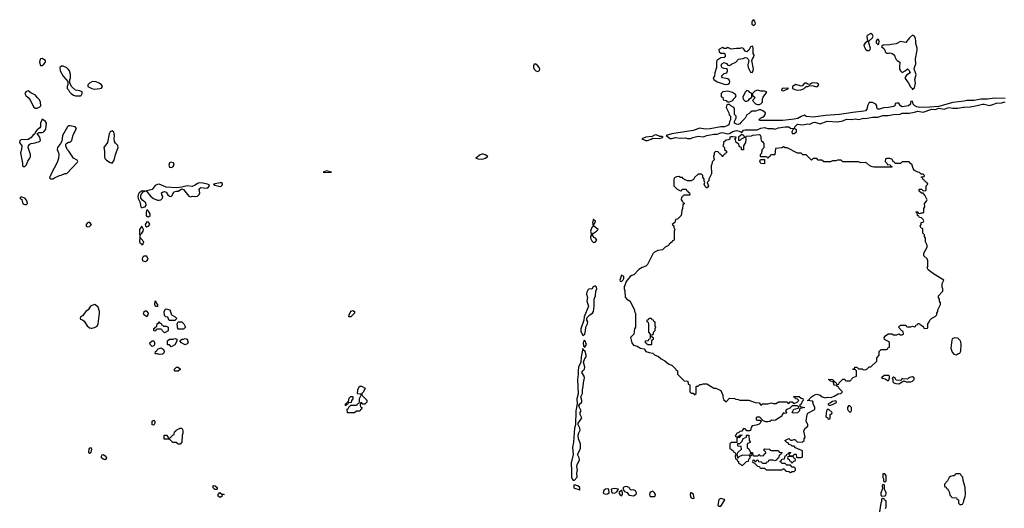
# Model space of a CAD drawing. Header units: inches. Extents: x 2701323 to 2964515, y 494916 to 722124.
# Tile 364 of 656: x 2809171 to 2820461, y 669572 to 675178. Entities that reach past the tile are written whole.
import ezdxf

# ---------------------------------------------------------------- set-up
doc = ezdxf.new("R2010")
doc.units = ezdxf.units.IN
doc.header["$MEASUREMENT"] = 0
for name, color, linetype in [('C8607', 7, 'Continuous'), ('C8616', 7, 'Continuous'), ('C8617', 7, 'Continuous'), ('C8626', 7, 'Continuous'), ('C8627', 7, 'Continuous')]:
    doc.layers.add(name, color=color, linetype=linetype)

msp = doc.modelspace()

# ---------------------------------------------------------------- linework, layer by layer
at = {"layer": 'C8607', "color": 2, "elevation": 2}
for points in [[(2809430, 674734), (2809410, 674729), (2809401, 674710), (2809397, 674690), (2809410, 674652), (2809430, 674651), (2809450, 674667), (2809469, 674690), (2809469, 674710)], [(2809670, 674644), (2809650, 674644), (2809631, 674629), (2809635, 674590), (2809670, 674531), (2809722, 674470), (2809722, 674430), (2809714, 674410), (2809714, 674390), (2809730, 674374), (2809742, 674350), (2809762, 674330), (2809790, 674312), (2809810, 674305), (2809870, 674305), (2809878, 674310), (2809888, 674330), (2809886, 674350), (2809860, 674360), (2809810, 674368), (2809769, 674409), (2809746, 674450), (2809747, 674487), (2809754, 674510), (2809754, 674550), (2809744, 674590), (2809729, 674609), (2809710, 674624)], [(2809270, 674362), (2809250, 674355), (2809242, 674350), (2809232, 674330), (2809242, 674310), (2809270, 674285), (2809290, 674258), (2809330, 674177), (2809350, 674161), (2809370, 674161), (2809403, 674177), (2809414, 674190), (2809410, 674230), (2809397, 674257), (2809370, 674285), (2809352, 674312), (2809300, 674340)], [(2809430, 674038), (2809411, 673990), (2809410, 673948), (2809403, 673937), (2809370, 673915), (2809352, 673890), (2809345, 673870), (2809321, 673850), (2809299, 673821), (2809270, 673804), (2809190, 673799), (2809172, 673790), (2809171, 673770), (2809194, 673730), (2809191, 673690), (2809179, 673650), (2809202, 673530), (2809202, 673502), (2809210, 673494), (2809230, 673494), (2809250, 673514), (2809266, 673554), (2809289, 673591), (2809294, 673610), (2809296, 673630), (2809269, 673710), (2809273, 673730), (2809289, 673751), (2809303, 673757), (2809350, 673764), (2809400, 673780), (2809409, 673791), (2809403, 673830), (2809380, 673860), (2809366, 673870), (2809390, 673885), (2809430, 673885), (2809450, 673891), (2809470, 673922), (2809479, 673990), (2809469, 674010)], [(2809750, 673961), (2809730, 673959), (2809718, 673950), (2809663, 673850), (2809655, 673785), (2809641, 673759), (2809603, 673710), (2809601, 673690), (2809617, 673650), (2809621, 673630), (2809616, 673584), (2809600, 673540), (2809531, 673410), (2809522, 673378), (2809514, 673370), (2809518, 673358), (2809530, 673354), (2809550, 673354), (2809570, 673362), (2809628, 673392), (2809647, 673393), (2809688, 673412), (2809710, 673414), (2809836, 673544), (2809838, 673550), (2809830, 673566), (2809789, 673589), (2809735, 673670), (2809715, 673690), (2809702, 673730), (2809702, 673750), (2809710, 673762), (2809730, 673772), (2809750, 673772), (2809769, 673791), (2809783, 673857), (2809822, 673930), (2809809, 673949)], [(2809190, 673146), (2809174, 673130), (2809196, 673116), (2809207, 673067), (2809230, 673056), (2809250, 673057), (2809260, 673070), (2809258, 673090), (2809250, 673109), (2809230, 673129)], [(2809970, 672854), (2809950, 672848), (2809932, 672830), (2809932, 672810), (2809950, 672803), (2809970, 672807), (2809995, 672830)], [(2809990, 670266), (2809970, 670261), (2809963, 670250), (2809960, 670220), (2809963, 670210), (2809970, 670204), (2809990, 670217), (2809996, 670230), (2810000, 670250)]]:
    msp.add_lwpolyline(points, close=True, dxfattribs=at)
for points in [[(2810000, 674464), (2809971, 674450), (2809952, 674430), (2809954, 674410), (2809991, 674391), (2810000, 674389)], [(2810000, 671898), (2809985, 671890), (2809958, 671850), (2809930, 671829), (2809890, 671781), (2809870, 671769), (2809864, 671750), (2809870, 671741), (2809890, 671736), (2809910, 671721), (2809944, 671664), (2809970, 671641), (2809990, 671639), (2810000, 671640)]]:
    msp.add_lwpolyline(points, dxfattribs=at)
at = {"layer": 'C8616', "color": 2, "elevation": 2}
for points in [[(2815497, 670000), (2815499, 669930), (2815510, 669903), (2815530, 669893), (2815562, 669930), (2815561, 669970), (2815565, 670000)], [(2817957, 670000), (2817958, 669998), (2817990, 669994), (2818010, 669982), (2818030, 669994), (2818050, 669994), (2818056, 670000)], [(2820000, 669853), (2819988, 669890), (2819986, 669930), (2819966, 669950), (2819962, 669962), (2819950, 669966), (2819910, 669966), (2819898, 669962), (2819890, 669946), (2819870, 669946), (2819844, 669936), (2819830, 669926), (2819810, 669886), (2819774, 669850), (2819774, 669830), (2819778, 669818), (2819793, 669813), (2819798, 669798), (2819813, 669793), (2819832, 669752), (2819838, 669718), (2819852, 669712), (2819858, 669698), (2819913, 669693), (2819918, 669678), (2819934, 669670), (2819934, 669630), (2819950, 669614), (2819970, 669614), (2819982, 669618), (2819998, 669650), (2819998, 669670), (2820000, 669675)], [(2819098, 669570), (2819106, 669590), (2819106, 669650), (2819102, 669662), (2819087, 669667), (2819082, 669682), (2819070, 669686), (2819058, 669682), (2819054, 669670), (2819054, 669650), (2819045, 669630), (2819031, 669530)]]:
    msp.add_lwpolyline(points, dxfattribs=at)
at = {"layer": 'C8616', "color": 2}
for points, elevation in [([(2819090, 669966), (2819070, 669966), (2819067, 669927), (2819074, 669910), (2819074, 669890), (2819078, 669878), (2819090, 669874), (2819102, 669878), (2819106, 669890), (2819106, 669950)], 2), ([(2811430, 669786), (2811410, 669789), (2811390, 669808), (2811390, 669834), (2811414, 669830), (2811434, 669810), (2811434, 669790)], -2), ([(2815530, 669842), (2815525, 669830), (2815525, 669810), (2815530, 669803), (2815586, 669786), (2815590, 669782), (2815595, 669790), (2815594, 669810), (2815571, 669831)], 2), ([(2816130, 669821), (2816110, 669819), (2816092, 669810), (2816091, 669790), (2816105, 669765), (2816135, 669755), (2816151, 669730), (2816162, 669722), (2816210, 669715), (2816230, 669725), (2816238, 669730), (2816242, 669750), (2816234, 669774), (2816210, 669784), (2816182, 669782), (2816170, 669786), (2816158, 669810)], 2), ([(2819070, 669846), (2819062, 669830), (2819064, 669796), (2819045, 669750), (2819045, 669730), (2819053, 669713), (2819090, 669714), (2819102, 669718), (2819106, 669750), (2819096, 669776), (2819086, 669790), (2819086, 669830), (2819082, 669842)], 2), ([(2811490, 669734), (2811510, 669734), (2811514, 669730), (2811494, 669726), (2811490, 669708), (2811470, 669698), (2811448, 669710), (2811448, 669732), (2811468, 669752)], -2), ([(2815910, 669797), (2815888, 669792), (2815870, 669775), (2815863, 669750), (2815870, 669741), (2815890, 669735), (2815910, 669739), (2815929, 669750), (2815928, 669790)], 2), ([(2815990, 669800), (2815952, 669790), (2815962, 669750), (2815990, 669744), (2816019, 669761), (2816038, 669790)], 2), ([(2816070, 669778), (2816044, 669756), (2816042, 669750), (2816051, 669730), (2816070, 669716), (2816084, 669730), (2816085, 669750), (2816076, 669776)], 2), ([(2816430, 669768), (2816410, 669762), (2816398, 669750), (2816391, 669730), (2816397, 669717), (2816408, 669708), (2816450, 669707), (2816458, 669710), (2816462, 669730), (2816450, 669748)], 2), ([(2816868, 669752), (2816859, 669730), (2816863, 669703), (2816870, 669691), (2816890, 669686), (2816906, 669690), (2816899, 669730), (2816890, 669742)], 2), ([(2817210, 669684), (2817187, 669673), (2817178, 669610), (2817190, 669598), (2817210, 669598), (2817235, 669630), (2817255, 669670), (2817253, 669673)], 2)]:
    msp.add_lwpolyline(points, close=True, dxfattribs=dict(at, elevation=elevation))
at = {"layer": 'C8617', "color": 2}
for points, elevation in [([(2817590, 675178), (2817572, 675168), (2817566, 675150), (2817568, 675128), (2817590, 675112), (2817608, 675130), (2817600, 675160)], 2), ([(2818930, 675018), (2818890, 674998), (2818885, 674990), (2818890, 674954), (2818898, 674938), (2818910, 674934), (2818948, 674970), (2818958, 674990), (2818950, 675006)], 2), ([(2818890, 674928), (2818865, 674910), (2818851, 674889), (2818855, 674870), (2818870, 674838), (2818890, 674826), (2818910, 674825), (2818923, 674837), (2818928, 674852), (2818906, 674914), (2818906, 674926)], 2), ([(2819010, 674955), (2819002, 674950), (2818992, 674930), (2818993, 674913), (2819010, 674894), (2819022, 674898), (2819028, 674930), (2819018, 674950)], 2), ([(2819410, 674999), (2819374, 674970), (2819330, 674918), (2819270, 674926), (2819220, 674900), (2819165, 674895), (2819148, 674888), (2819073, 674887), (2819054, 674870), (2819084, 674844), (2819092, 674830), (2819094, 674810), (2819110, 674794), (2819132, 674792), (2819150, 674796), (2819174, 674790), (2819202, 674770), (2819205, 674750), (2819222, 674722), (2819232, 674710), (2819262, 674690), (2819258, 674630), (2819261, 674610), (2819270, 674592), (2819290, 674572), (2819326, 674590), (2819350, 674614), (2819370, 674594), (2819382, 674570), (2819340, 674540), (2819322, 674510), (2819331, 674491), (2819359, 674459), (2819386, 674406), (2819405, 674390), (2819410, 674374), (2819418, 674390), (2819430, 674398), (2819443, 674450), (2819435, 674490), (2819449, 674550), (2819429, 674610), (2819432, 674630), (2819448, 674670), (2819442, 674730), (2819461, 674830), (2819461, 674850), (2819445, 674905), (2819446, 674930), (2819441, 674961), (2819430, 674989)], 2), ([(2817570, 674875), (2817550, 674868), (2817531, 674829), (2817510, 674808), (2817490, 674818), (2817470, 674848), (2817450, 674855), (2817428, 674848), (2817390, 674848), (2817330, 674838), (2817290, 674858), (2817270, 674846), (2817250, 674846), (2817230, 674858), (2817186, 674834), (2817192, 674810), (2817210, 674792), (2817253, 674793), (2817262, 674770), (2817262, 674750), (2817250, 674744), (2817210, 674739), (2817166, 674710), (2817161, 674690), (2817161, 674630), (2817142, 674570), (2817138, 674530), (2817123, 674510), (2817131, 674490), (2817170, 674465), (2817250, 674440), (2817270, 674436), (2817290, 674439), (2817309, 674450), (2817315, 674465), (2817306, 674486), (2817290, 674499), (2817230, 674510), (2817219, 674530), (2817250, 674561), (2817278, 674570), (2817289, 674590), (2817288, 674608), (2817275, 674615), (2817250, 674617), (2817227, 674627), (2817213, 674650), (2817223, 674670), (2817250, 674685), (2817274, 674674), (2817290, 674656), (2817310, 674651), (2817332, 674668), (2817382, 674690), (2817415, 674725), (2817466, 674734), (2817490, 674745), (2817510, 674742), (2817525, 674725), (2817532, 674710), (2817520, 674660), (2817523, 674630), (2817550, 674574), (2817570, 674572), (2817582, 674590), (2817584, 674610), (2817568, 674710), (2817574, 674730), (2817589, 674750), (2817594, 674770), (2817582, 674790), (2817582, 674850), (2817578, 674870)], 2), ([(2815090, 674669), (2815070, 674668), (2815061, 674650), (2815061, 674630), (2815071, 674610), (2815090, 674591), (2815110, 674585), (2815130, 674594), (2815134, 674610), (2815129, 674630), (2815114, 674650)], 2), ([(2818270, 674454), (2818254, 674450), (2818230, 674435), (2818210, 674438), (2818190, 674448), (2818170, 674448), (2818142, 674418), (2818130, 674415), (2818070, 674434), (2818032, 674410), (2818034, 674390), (2818058, 674378), (2818090, 674371), (2818128, 674372), (2818150, 674382), (2818166, 674390), (2818188, 674412), (2818207, 674413), (2818230, 674422), (2818270, 674418), (2818310, 674407), (2818318, 674410), (2818335, 674430), (2818330, 674438), (2818310, 674448)], 2), ([(2817290, 674359), (2817234, 674350), (2817214, 674330), (2817214, 674294), (2817234, 674290), (2817238, 674258), (2817270, 674252), (2817278, 674238), (2817290, 674234), (2817310, 674234), (2817330, 674242), (2817348, 674252), (2817358, 674270), (2817378, 674290), (2817388, 674310), (2817380, 674320), (2817343, 674343)], 2), ([(2817510, 674366), (2817490, 674346), (2817462, 674290), (2817465, 674265), (2817490, 674242), (2817510, 674242), (2817528, 674252), (2817538, 674270), (2817566, 674290), (2817568, 674310), (2817566, 674330), (2817543, 674343), (2817530, 674358)], 2), ([(2817630, 674369), (2817601, 674359), (2817574, 674330), (2817574, 674310), (2817602, 674290), (2817594, 674270), (2817574, 674250), (2817610, 674212), (2817630, 674205), (2817650, 674205), (2817670, 674212), (2817688, 674230), (2817688, 674270), (2817695, 674290), (2817728, 674330), (2817738, 674350), (2817710, 674359), (2817670, 674356)], 2), ([(2817970, 674394), (2817914, 674390), (2817905, 674370), (2817910, 674365), (2817930, 674361), (2817986, 674390)], 2), ([(2810230, 673902), (2810208, 673892), (2810196, 673870), (2810179, 673770), (2810135, 673710), (2810144, 673670), (2810142, 673610), (2810147, 673587), (2810165, 673565), (2810210, 673538), (2810230, 673532), (2810254, 673566), (2810269, 673631), (2810301, 673710), (2810295, 673735), (2810270, 673762), (2810260, 673780), (2810254, 673810), (2810257, 673850), (2810250, 673886)], 2), ([(2816470, 673855), (2816450, 673852), (2816423, 673837), (2816350, 673829), (2816306, 673810), (2816350, 673791), (2816370, 673793), (2816410, 673809), (2816430, 673819), (2816510, 673816), (2816548, 673830), (2816536, 673836), (2816510, 673838)], 2), ([(2817450, 673862), (2817412, 673830), (2817414, 673794), (2817430, 673792), (2817449, 673811), (2817486, 673830), (2817478, 673838), (2817475, 673850)], 2), ([(2810910, 673542), (2810890, 673535), (2810881, 673510), (2810890, 673485), (2810910, 673481), (2810928, 673490), (2810942, 673510), (2810935, 673535)], 2), ([(2814490, 673634), (2814470, 673634), (2814450, 673627), (2814402, 673590), (2814430, 673581), (2814470, 673579), (2814490, 673580), (2814510, 673589), (2814538, 673610), (2814509, 673629)], 2), ([(2817710, 673526), (2817669, 673529), (2817658, 673550), (2817667, 673573), (2817713, 673573)], 2), ([(2812690, 673442), (2812652, 673430), (2812670, 673425), (2812730, 673428), (2812746, 673430)], 2), ([(2810574, 673214), (2810543, 673190), (2810530, 673168), (2810526, 673150), (2810530, 673125), (2810547, 673087), (2810559, 673030), (2810570, 673019), (2810590, 673027), (2810610, 673031), (2810621, 673050), (2810616, 673076), (2810604, 673090), (2810583, 673103), (2810562, 673130), (2810560, 673150), (2810564, 673176), (2810579, 673190), (2810581, 673199), (2810606, 673210)], 2), ([(2811234, 673306), (2811210, 673297), (2811182, 673278), (2811150, 673264), (2811090, 673270), (2811030, 673256), (2810970, 673249), (2810850, 673257), (2810770, 673290), (2810750, 673287), (2810725, 673275), (2810690, 673230), (2810614, 673210), (2810630, 673206), (2810670, 673153), (2810705, 673125), (2810750, 673106), (2810770, 673108), (2810790, 673113), (2810809, 673130), (2810813, 673150), (2810800, 673170), (2810797, 673190), (2810816, 673204), (2810830, 673207), (2810850, 673199), (2810870, 673167), (2810890, 673154), (2810909, 673151), (2810919, 673161), (2810937, 673203), (2810970, 673211), (2810990, 673211), (2811030, 673238), (2811050, 673231), (2811110, 673154), (2811130, 673147), (2811154, 673154), (2811190, 673151), (2811210, 673155), (2811230, 673171), (2811238, 673190), (2811229, 673230), (2811237, 673243), (2811250, 673251), (2811310, 673245), (2811328, 673250), (2811349, 673270), (2811342, 673282), (2811326, 673290), (2811270, 673303)], 2), ([(2811470, 673308), (2811392, 673290), (2811410, 673278), (2811470, 673264), (2811488, 673270), (2811498, 673290), (2811498, 673298), (2811487, 673307)], 2), ([(2810630, 673002), (2810620, 672970), (2810623, 672930), (2810630, 672919), (2810650, 672918), (2810666, 672930), (2810666, 672950), (2810650, 672983)], 2), ([(2815750, 672888), (2815739, 672850), (2815745, 672810), (2815730, 672795), (2815717, 672750), (2815727, 672710), (2815717, 672690), (2815717, 672670), (2815730, 672639), (2815750, 672621), (2815770, 672626), (2815789, 672650), (2815775, 672670), (2815759, 672679), (2815734, 672710), (2815749, 672730), (2815785, 672750), (2815804, 672770), (2815755, 672810), (2815754, 672830), (2815769, 672850), (2815772, 672870), (2815757, 672877)], 2), ([(2810570, 672808), (2810545, 672770), (2810545, 672730), (2810550, 672694), (2810559, 672721), (2810570, 672727), (2810586, 672750), (2810592, 672770)], 2), ([(2810630, 672859), (2810611, 672830), (2810614, 672814), (2810630, 672802), (2810650, 672808), (2810663, 672830), (2810660, 672840), (2810650, 672855)], 2), ([(2810550, 672688), (2810546, 672630), (2810550, 672621), (2810567, 672607), (2810570, 672594), (2810582, 672598), (2810594, 672630), (2810563, 672663)], 2), ([(2810630, 672465), (2810596, 672464), (2810581, 672450), (2810576, 672430), (2810585, 672410), (2810610, 672405), (2810630, 672411), (2810643, 672430)], 2), ([(2816070, 672246), (2816054, 672190), (2816058, 672178), (2816070, 672174), (2816090, 672194), (2816098, 672210), (2816098, 672230)], 2), ([(2815770, 672124), (2815747, 672113), (2815730, 672086), (2815710, 672089), (2815690, 672081), (2815674, 672050), (2815671, 672030), (2815682, 671990), (2815675, 671950), (2815693, 671893), (2815645, 671770), (2815640, 671730), (2815604, 671630), (2815605, 671605), (2815630, 671556), (2815650, 671571), (2815659, 671610), (2815661, 671650), (2815681, 671690), (2815684, 671710), (2815675, 671730), (2815674, 671750), (2815678, 671762), (2815707, 671793), (2815740, 671810), (2815751, 671829), (2815759, 671890), (2815758, 671970), (2815775, 672010), (2815778, 672062), (2815787, 672090), (2815786, 672110)], 2), ([(2810750, 671886), (2810730, 671888), (2810722, 671910), (2810726, 671950), (2810730, 671954), (2810732, 671932), (2810752, 671910)], -2), ([(2810950, 671726), (2810887, 671727), (2810870, 671766), (2810848, 671768), (2810830, 671786), (2810828, 671830), (2810842, 671858), (2810850, 671862), (2810891, 671851), (2810912, 671792), (2810954, 671770), (2810972, 671750)], -2), ([(2810630, 671835), (2810610, 671835), (2810596, 671824), (2810588, 671808), (2810596, 671796), (2810630, 671771), (2810643, 671790), (2810647, 671810)], 2), ([(2812970, 671769), (2812946, 671770), (2812948, 671790), (2812970, 671834), (2812990, 671842), (2813011, 671831), (2813012, 671810)], -2), ([(2816410, 671446), (2816368, 671448), (2816362, 671462), (2816346, 671470), (2816347, 671493), (2816382, 671498), (2816387, 671513), (2816402, 671518), (2816406, 671530), (2816406, 671570), (2816387, 671593), (2816386, 671690), (2816382, 671702), (2816366, 671710), (2816367, 671733), (2816382, 671738), (2816390, 671754), (2816410, 671754), (2816418, 671738), (2816433, 671733), (2816438, 671718), (2816454, 671710), (2816454, 671670), (2816462, 671650), (2816454, 671630), (2816454, 671610), (2816434, 671590), (2816433, 671567), (2816418, 671562), (2816414, 671550), (2816418, 671538), (2816434, 671530), (2816434, 671510), (2816418, 671502), (2816414, 671490), (2816414, 671450)], 2), ([(2810822, 671662), (2810850, 671662), (2810872, 671652), (2810874, 671610), (2810830, 671586), (2810807, 671607), (2810802, 671622), (2810790, 671626), (2810750, 671626), (2810738, 671622), (2810730, 671606), (2810708, 671608), (2810710, 671634), (2810722, 671638), (2810726, 671650), (2810742, 671658), (2810748, 671692), (2810762, 671698), (2810770, 671714), (2810778, 671698), (2810793, 671693), (2810798, 671678), (2810810, 671674)], -2), ([(2810990, 671626), (2810986, 671630), (2810978, 671690), (2810988, 671712), (2811030, 671712), (2811052, 671690), (2811072, 671650), (2811050, 671628)], -2), ([(2810910, 671426), (2810890, 671446), (2810870, 671446), (2810866, 671450), (2810867, 671493), (2810890, 671512), (2810930, 671512), (2810950, 671522), (2810973, 671513), (2810974, 671490), (2810950, 671448)], -2), ([(2811070, 671448), (2811028, 671470), (2811007, 671493), (2811029, 671511), (2811050, 671512), (2811070, 671522), (2811090, 671514), (2811102, 671470), (2811090, 671458)], -2), ([(2819890, 671529), (2819865, 671515), (2819858, 671502), (2819848, 671408), (2819862, 671362), (2819881, 671341), (2819910, 671331), (2819930, 671346), (2819950, 671351), (2819964, 671376), (2819967, 671450), (2819961, 671481), (2819956, 671496), (2819930, 671525)], 2), ([(2810690, 671429), (2810669, 671450), (2810662, 671470), (2810690, 671492), (2810710, 671494), (2810717, 671477), (2810718, 671450), (2810710, 671438)], -2), ([(2810770, 671338), (2810750, 671346), (2810730, 671346), (2810726, 671350), (2810728, 671372), (2810742, 671378), (2810746, 671390), (2810760, 671400), (2810792, 671412), (2810817, 671397), (2810832, 671370), (2810822, 671350), (2810810, 671342)], -2), ([(2815650, 671498), (2815636, 671484), (2815631, 671470), (2815637, 671437), (2815644, 671424), (2815650, 671422), (2815669, 671450)], 2), ([(2810950, 671146), (2810946, 671150), (2810946, 671170), (2810970, 671192), (2810990, 671192), (2811010, 671174), (2811010, 671166), (2810990, 671146)], -2), ([(2819136, 671096), (2819084, 671096), (2819054, 671070), (2819064, 671064), (2819096, 671056), (2819130, 671034), (2819138, 671042), (2819146, 671070), (2819146, 671090)], 2), ([(2819410, 671079), (2819390, 671078), (2819366, 671070), (2819350, 671054), (2819296, 671056), (2819290, 671066), (2819278, 671042), (2819270, 671038), (2819222, 671042), (2819210, 671066), (2819190, 671078), (2819174, 671070), (2819182, 671050), (2819184, 671024), (2819194, 671010), (2819216, 671004), (2819250, 671002), (2819310, 671034), (2819336, 671024), (2819390, 671022), (2819410, 671032), (2819428, 671050), (2819428, 671070)], 2), ([(2813130, 670766), (2813107, 670767), (2813090, 670786), (2813078, 670782), (2813074, 670750), (2813078, 670738), (2813094, 670730), (2813092, 670708), (2813078, 670702), (2813072, 670688), (2813033, 670687), (2813010, 670668), (2812930, 670668), (2812926, 670710), (2812942, 670718), (2812947, 670733), (2812970, 670754), (2813030, 670754), (2813042, 670758), (2813046, 670770), (2813062, 670778), (2813067, 670793), (2813068, 670832), (2813086, 670870), (2813082, 670882), (2813050, 670886), (2813046, 670890), (2813048, 670930), (2813067, 670973), (2813090, 670974), (2813132, 670950), (2813112, 670908), (2813094, 670890), (2813094, 670870), (2813150, 670814), (2813152, 670790)], -2), ([(2812910, 670746), (2812906, 670750), (2812906, 670770), (2812922, 670778), (2812930, 670794), (2812942, 670798), (2812950, 670834), (2812970, 670854), (2812990, 670854), (2812992, 670830), (2812974, 670810), (2812973, 670787), (2812938, 670782), (2812933, 670767), (2812918, 670762)], -2), ([(2818530, 670806), (2818490, 670798), (2818462, 670778), (2818442, 670770), (2818442, 670762), (2818450, 670754), (2818470, 670754), (2818490, 670762), (2818535, 670785), (2818538, 670790)], 2), ([(2818690, 670748), (2818673, 670747), (2818662, 670730), (2818662, 670710), (2818670, 670694), (2818690, 670674), (2818702, 670678), (2818707, 670693), (2818708, 670730)], 2), ([(2818450, 670706), (2818430, 670706), (2818422, 670690), (2818414, 670630), (2818418, 670618), (2818433, 670613), (2818438, 670598), (2818450, 670594), (2818462, 670598), (2818466, 670610), (2818466, 670650), (2818482, 670658), (2818486, 670670)], 2), ([(2810710, 670526), (2810690, 670528), (2810689, 670550), (2810690, 670572), (2810710, 670582), (2810722, 670570), (2810722, 670550)], -2), ([(2810990, 670308), (2810967, 670327), (2810928, 670328), (2810890, 670366), (2810827, 670367), (2810826, 670410), (2810854, 670410), (2810874, 670390), (2810878, 670378), (2810890, 670374), (2810930, 670414), (2810942, 670418), (2810946, 670450), (2810962, 670458), (2810966, 670470), (2811010, 670492), (2811030, 670492), (2811042, 670470), (2811042, 670430), (2811034, 670410), (2811032, 670332), (2811010, 670308)], -2), ([(2810150, 670129), (2810130, 670135), (2810109, 670150), (2810108, 670172), (2810116, 670184), (2810129, 670191), (2810158, 670170), (2810165, 670150)], -2), ([(2817550, 670206), (2817540, 670180), (2817530, 670178), (2817458, 670182), (2817418, 670162), (2817410, 670146), (2817406, 670146), (2817402, 670182), (2817390, 670186), (2817378, 670182), (2817374, 670170), (2817378, 670138), (2817394, 670134), (2817398, 670118), (2817414, 670110), (2817414, 670090), (2817438, 670078), (2817450, 670062), (2817466, 670070), (2817506, 670110), (2817526, 670114), (2817530, 670134), (2817546, 670150), (2817542, 670178), (2817550, 670174), (2817562, 670178), (2817566, 670190), (2817562, 670202)], 2), ([(2818030, 670166), (2817990, 670166), (2817978, 670162), (2817974, 670150), (2817978, 670138), (2817993, 670133), (2817998, 670118), (2818013, 670113), (2818018, 670098), (2818030, 670094), (2818047, 670113), (2818062, 670118), (2818066, 670130), (2818062, 670142), (2818047, 670147), (2818042, 670162)], 2)]:
    msp.add_lwpolyline(points, close=True, dxfattribs=dict(at, elevation=elevation))
at = {"layer": 'C8617', "color": 2, "elevation": 2}
for points in [[(2810000, 674389), (2810030, 674381), (2810090, 674387), (2810109, 674391), (2810122, 674410), (2810109, 674430), (2810082, 674450), (2810050, 674465), (2810010, 674469), (2810000, 674464)], [(2820000, 674245), (2819870, 674226), (2819830, 674218), (2819710, 674181), (2819606, 674174), (2819490, 674171), (2819458, 674178), (2819435, 674190), (2819417, 674210), (2819410, 674242), (2819390, 674238), (2819385, 674230), (2819385, 674210), (2819362, 674190), (2819290, 674179), (2819269, 674190), (2819250, 674219), (2819230, 674222), (2819210, 674218), (2819205, 674190), (2819190, 674181), (2819134, 674170), (2819074, 674166), (2819030, 674150), (2819008, 674150), (2818998, 674170), (2818998, 674190), (2818986, 674210), (2818950, 674226), (2818910, 674226), (2818891, 674190), (2818886, 674150), (2818870, 674134), (2818850, 674127), (2818725, 674115), (2818570, 674092), (2818410, 674080), (2818270, 674058), (2818190, 674069), (2818170, 674082), (2818130, 674069), (2818094, 674046), (2818050, 674035), (2817923, 674023), (2817660, 674020), (2817646, 674030), (2817666, 674050), (2817690, 674058), (2817709, 674071), (2817719, 674090), (2817721, 674110), (2817694, 674134), (2817670, 674143), (2817650, 674144), (2817610, 674128), (2817570, 674128), (2817550, 674118), (2817537, 674103), (2817510, 674086), (2817491, 674049), (2817441, 673999), (2817430, 673982), (2817410, 673975), (2817390, 673978), (2817366, 673990), (2817366, 674010), (2817376, 674024), (2817386, 674050), (2817386, 674070), (2817366, 674090), (2817368, 674150), (2817358, 674170), (2817326, 674190), (2817310, 674206), (2817290, 674206), (2817278, 674202), (2817272, 674170), (2817302, 674110), (2817306, 674086), (2817322, 674070), (2817322, 674030), (2817310, 674006), (2817301, 673970), (2817290, 673963), (2817252, 673950), (2817210, 673947), (2817090, 673925), (2817030, 673923), (2816970, 673935), (2816894, 673906), (2816650, 673870), (2816582, 673850), (2816630, 673814), (2816650, 673814), (2816690, 673827), (2816750, 673818), (2816810, 673822), (2816830, 673815), (2816867, 673813), (2816890, 673827), (2816950, 673842), (2817010, 673835), (2817049, 673851), (2817130, 673863), (2817170, 673863), (2817210, 673880), (2817230, 673883), (2817292, 673868), (2817310, 673873), (2817350, 673897), (2817390, 673905), (2817420, 673900), (2817450, 673882), (2817469, 673910), (2817490, 673916), (2817626, 673914), (2817670, 673935), (2817710, 673940), (2817750, 673931), (2817810, 673930), (2817830, 673920), (2817870, 673936), (2817950, 673950), (2817990, 673947), (2818010, 673935), (2818042, 673930), (2818025, 673890), (2818030, 673874), (2818050, 673874), (2818078, 673890), (2818078, 673910), (2818055, 673930), (2818061, 673950), (2818090, 673978), (2818150, 673970), (2818210, 673983), (2818230, 673979), (2818270, 673998), (2818290, 674002), (2818350, 673984), (2818430, 674013), (2818550, 674006), (2818610, 674019), (2818650, 674035), (2818710, 674032), (2818750, 674040), (2818790, 674034), (2818850, 674050), (2818870, 674046), (2818950, 674061), (2819010, 674060), (2819070, 674077), (2819130, 674077), (2819190, 674092), (2819267, 674093), (2819290, 674104), (2819310, 674106), (2819370, 674106), (2819430, 674116), (2819470, 674127), (2819530, 674117), (2819630, 674152), (2819670, 674146), (2819710, 674161), (2819770, 674153), (2819812, 674168), (2819830, 674169), (2819870, 674162), (2819930, 674164), (2819990, 674175), (2820000, 674175)], [(2818056, 670000), (2818066, 670010), (2818066, 670030), (2818050, 670046), (2818030, 670046), (2818010, 670066), (2817968, 670068), (2817950, 670086), (2817910, 670086), (2817902, 670102), (2817886, 670110), (2817902, 670118), (2817910, 670134), (2817942, 670138), (2817947, 670173), (2817962, 670178), (2817967, 670193), (2817982, 670198), (2817990, 670214), (2818010, 670214), (2818014, 670210), (2817998, 670202), (2817994, 670190), (2817998, 670178), (2818030, 670174), (2818042, 670178), (2818050, 670194), (2818070, 670194), (2818074, 670190), (2818078, 670158), (2818090, 670154), (2818130, 670154), (2818142, 670158), (2818146, 670170), (2818146, 670230), (2818067, 670267), (2818050, 670286), (2818030, 670286), (2818016, 670296), (2817990, 670306), (2817982, 670322), (2817967, 670327), (2817946, 670350), (2817990, 670372), (2818010, 670354), (2818030, 670354), (2818050, 670362), (2818060, 670360), (2818090, 670332), (2818147, 670333), (2818166, 670350), (2818166, 670370), (2818178, 670390), (2818162, 670458), (2818174, 670486), (2818207, 670513), (2818208, 670530), (2818188, 670572), (2818199, 670650), (2818210, 670665), (2818279, 670701), (2818289, 670710), (2818289, 670730), (2818269, 670770), (2818268, 670788), (2818262, 670802), (2818206, 670810), (2818222, 670818), (2818226, 670830), (2818249, 670851), (2818286, 670874), (2818310, 670881), (2818350, 670872), (2818374, 670850), (2818410, 670841), (2818430, 670846), (2818475, 670845), (2818510, 670858), (2818555, 670885), (2818586, 670890), (2818606, 670910), (2818567, 670947), (2818562, 670962), (2818546, 670970), (2818542, 670982), (2818510, 670986), (2818506, 670990), (2818502, 671022), (2818466, 671030), (2818462, 671042), (2818450, 671046), (2818450, 671052), (2818494, 671050), (2818498, 671038), (2818512, 671032), (2818518, 671018), (2818533, 671013), (2818538, 670998), (2818550, 670994), (2818562, 670998), (2818567, 671013), (2818610, 671054), (2818633, 671053), (2818638, 671038), (2818650, 671034), (2818690, 671034), (2818702, 671038), (2818707, 671053), (2818727, 671073), (2818766, 671090), (2818766, 671150), (2818750, 671166), (2818730, 671166), (2818726, 671170), (2818742, 671178), (2818746, 671190), (2818770, 671192), (2818790, 671174), (2818830, 671174), (2818844, 671164), (2818870, 671162), (2818886, 671170), (2818910, 671194), (2818930, 671194), (2818998, 671262), (2819000, 671300), (2819026, 671330), (2819027, 671373), (2819050, 671394), (2819110, 671394), (2819122, 671398), (2819127, 671413), (2819142, 671418), (2819146, 671430), (2819146, 671470), (2819142, 671482), (2819088, 671510), (2819084, 671530), (2819098, 671550), (2819130, 671572), (2819170, 671572), (2819190, 671562), (2819230, 671562), (2819250, 671574), (2819270, 671562), (2819290, 671562), (2819306, 671570), (2819302, 671602), (2819287, 671607), (2819246, 671650), (2819270, 671674), (2819330, 671674), (2819338, 671658), (2819350, 671654), (2819390, 671654), (2819410, 671662), (2819430, 671654), (2819442, 671658), (2819447, 671673), (2819462, 671678), (2819468, 671692), (2819490, 671692), (2819498, 671678), (2819510, 671674), (2819533, 671653), (2819538, 671638), (2819550, 671634), (2819582, 671638), (2819586, 671650), (2819586, 671690), (2819596, 671704), (2819606, 671730), (2819630, 671752), (2819668, 671772), (2819687, 671793), (2819688, 671810), (2819698, 671830), (2819698, 671850), (2819728, 671910), (2819728, 671930), (2819718, 671950), (2819718, 671970), (2819708, 671990), (2819708, 672010), (2819756, 672064), (2819758, 672090), (2819748, 672110), (2819748, 672150), (2819766, 672190), (2819650, 672264), (2819589, 672309), (2819578, 672330), (2819586, 672350), (2819586, 672410), (2819575, 672435), (2819538, 672470), (2819540, 672500), (2819578, 672570), (2819578, 672590), (2819558, 672630), (2819558, 672670), (2819546, 672690), (2819546, 672710), (2819526, 672730), (2819526, 672770), (2819522, 672782), (2819507, 672787), (2819498, 672810), (2819508, 672830), (2819509, 672851), (2819530, 672854), (2819538, 672870), (2819530, 672886), (2819510, 672906), (2819488, 672908), (2819482, 672922), (2819466, 672930), (2819462, 672962), (2819446, 672970), (2819450, 672974), (2819470, 672974), (2819478, 672958), (2819490, 672954), (2819510, 672962), (2819530, 672962), (2819538, 672970), (2819538, 673010), (2819548, 673030), (2819546, 673070), (2819570, 673094), (2819578, 673110), (2819550, 673166), (2819530, 673186), (2819510, 673186), (2819486, 673210), (2819486, 673230), (2819490, 673234), (2819510, 673234), (2819530, 673214), (2819562, 673218), (2819566, 673230), (2819566, 673270), (2819586, 673290), (2819582, 673302), (2819567, 673307), (2819562, 673322), (2819547, 673327), (2819542, 673342), (2819527, 673347), (2819522, 673362), (2819506, 673370), (2819510, 673374), (2819542, 673378), (2819546, 673390), (2819530, 673406), (2819507, 673407), (2819490, 673426), (2819468, 673428), (2819430, 673448), (2819415, 673470), (2819402, 673522), (2819390, 673526), (2819370, 673546), (2819290, 673546), (2819270, 673528), (2819210, 673528), (2819202, 673542), (2819187, 673547), (2819178, 673570), (2819170, 673578), (2819147, 673587), (2819113, 673587), (2819098, 673582), (2819094, 673550), (2819114, 673530), (2819118, 673518), (2819152, 673512), (2819158, 673498), (2819170, 673494), (2819173, 673487), (2818970, 673486), (2818948, 673488), (2818920, 673500), (2818886, 673530), (2818870, 673538), (2818816, 673536), (2818790, 673546), (2818610, 673548), (2818590, 673566), (2818550, 673566), (2818530, 673558), (2818490, 673558), (2818467, 673547), (2818390, 673546), (2818370, 673566), (2818327, 673567), (2818310, 673586), (2818270, 673586), (2818250, 673566), (2818190, 673626), (2818150, 673626), (2818130, 673646), (2818088, 673648), (2817970, 673708), (2817950, 673708), (2817930, 673718), (2817910, 673708), (2817838, 673702), (2817830, 673626), (2817790, 673626), (2817778, 673622), (2817773, 673607), (2817758, 673602), (2817750, 673586), (2817742, 673602), (2817730, 673606), (2817670, 673606), (2817666, 673610), (2817666, 673630), (2817676, 673644), (2817686, 673670), (2817686, 673690), (2817706, 673710), (2817708, 673750), (2817698, 673770), (2817682, 673782), (2817674, 673810), (2817675, 673835), (2817666, 673850), (2817655, 673855), (2817574, 673850), (2817557, 673843), (2817503, 673837), (2817492, 673830), (2817498, 673810), (2817492, 673770), (2817472, 673730), (2817470, 673686), (2817450, 673686), (2817446, 673690), (2817446, 673710), (2817430, 673718), (2817422, 673730), (2817418, 673750), (2817388, 673770), (2817378, 673798), (2817366, 673810), (2817382, 673818), (2817386, 673830), (2817350, 673835), (2817327, 673833), (2817314, 673830), (2817313, 673807), (2817300, 673800), (2817270, 673795), (2817242, 673770), (2817242, 673750), (2817234, 673730), (2817251, 673711), (2817254, 673690), (2817274, 673670), (2817274, 673650), (2817258, 673642), (2817253, 673627), (2817238, 673622), (2817233, 673607), (2817227, 673607), (2817222, 673622), (2817207, 673627), (2817202, 673642), (2817187, 673647), (2817182, 673662), (2817150, 673666), (2817134, 673650), (2817134, 673630), (2817126, 673610), (2817134, 673570), (2817113, 673547), (2817112, 673530), (2817100, 673500), (2817102, 673410), (2817073, 673347), (2817072, 673330), (2817054, 673310), (2817071, 673270), (2817054, 673250), (2817046, 673250), (2817030, 673266), (2817018, 673290), (2817028, 673310), (2817018, 673330), (2817018, 673350), (2817006, 673370), (2817006, 673390), (2816990, 673406), (2816950, 673406), (2816910, 673366), (2816897, 673343), (2816870, 673329), (2816830, 673329), (2816810, 673335), (2816776, 673356), (2816770, 673366), (2816748, 673368), (2816730, 673378), (2816704, 673376), (2816678, 673362), (2816673, 673347), (2816672, 673270), (2816710, 673232), (2816750, 673214), (2816762, 673218), (2816768, 673232), (2816812, 673232), (2816818, 673218), (2816834, 673210), (2816838, 673198), (2816853, 673193), (2816854, 673170), (2816850, 673166), (2816790, 673166), (2816778, 673162), (2816773, 673147), (2816758, 673142), (2816754, 673110), (2816773, 673093), (2816778, 673078), (2816794, 673070), (2816778, 673062), (2816774, 673050), (2816773, 673013), (2816762, 672990), (2816754, 672930), (2816714, 672890), (2816690, 672886), (2816682, 672850), (2816654, 672830), (2816672, 672812), (2816673, 672793), (2816682, 672770), (2816674, 672750), (2816674, 672650), (2816658, 672642), (2816654, 672630), (2816618, 672602), (2816610, 672588), (2816574, 672570), (2816542, 672538), (2816490, 672529), (2816451, 672509), (2816432, 672490), (2816371, 672369), (2816351, 672349), (2816310, 672335), (2816272, 672310), (2816214, 672250), (2816190, 672242), (2816172, 672230), (2816124, 672176), (2816111, 672130), (2816104, 672116), (2816102, 672090), (2816111, 672069), (2816113, 671993), (2816131, 671971), (2816171, 671950), (2816198, 671890), (2816222, 671850), (2816222, 671830), (2816233, 671807), (2816234, 671650), (2816222, 671630), (2816214, 671570), (2816174, 671530), (2816191, 671470), (2816210, 671445), (2816250, 671432), (2816290, 671411), (2816330, 671402), (2816351, 671371), (2816390, 671358), (2816430, 671352), (2816450, 671332), (2816495, 671315), (2816526, 671286), (2816570, 671265), (2816611, 671231), (2816652, 671210), (2816694, 671170), (2816698, 671158), (2816714, 671150), (2816714, 671110), (2816790, 671034), (2816834, 671030), (2816838, 670998), (2816854, 670990), (2816854, 670910), (2816870, 670894), (2816893, 670893), (2816910, 670874), (2816926, 670890), (2816926, 670970), (2816930, 670974), (2816950, 670974), (2816970, 670994), (2816990, 670994), (2817010, 671002), (2817050, 671002), (2817118, 670958), (2817130, 670952), (2817152, 670952), (2817210, 670922), (2817232, 670870), (2817232, 670850), (2817242, 670822), (2817270, 670794), (2817310, 670834), (2817367, 670833), (2817384, 670824), (2817410, 670822), (2817430, 670814), (2817530, 670811), (2817605, 670785), (2817650, 670782), (2817670, 670754), (2817690, 670772), (2817750, 670772), (2817790, 670782), (2817813, 670773), (2817847, 670773), (2817870, 670794), (2817970, 670794), (2817978, 670778), (2817990, 670774), (2818007, 670793), (2818030, 670794), (2818050, 670774), (2818086, 670790), (2818106, 670810), (2818090, 670826), (2818067, 670827), (2818062, 670842), (2818047, 670847), (2818047, 670853), (2818110, 670854), (2818130, 670834), (2818151, 670831), (2818154, 670810), (2818142, 670798), (2818132, 670768), (2818114, 670750), (2818122, 670742), (2818174, 670730), (2818122, 670718), (2818114, 670710), (2818114, 670690), (2818091, 670669), (2818043, 670663), (2818030, 670666), (2818029, 670670), (2818049, 670711), (2818070, 670712), (2818098, 670722), (2818106, 670730), (2818102, 670742), (2818087, 670747), (2818030, 670748), (2818000, 670720), (2817960, 670700), (2817952, 670690), (2817962, 670670), (2817958, 670662), (2817950, 670658), (2817930, 670666), (2817913, 670647), (2817912, 670630), (2817837, 670583), (2817810, 670579), (2817790, 670582), (2817771, 670569), (2817750, 670564), (2817725, 670565), (2817696, 670576), (2817656, 670616), (2817624, 670616), (2817614, 670610), (2817614, 670590), (2817625, 670585), (2817662, 670582), (2817674, 670574), (2817662, 670550), (2817650, 670538), (2817615, 670525), (2817570, 670518), (2817560, 670500), (2817550, 670466), (2817540, 670460), (2817510, 670462), (2817490, 670484), (2817470, 670489), (2817450, 670458), (2817430, 670455), (2817418, 670442), (2817392, 670430), (2817385, 670415), (2817374, 670410), (2817378, 670398), (2817390, 670394), (2817422, 670398), (2817428, 670412), (2817450, 670414), (2817454, 670410), (2817438, 670402), (2817430, 670386), (2817398, 670382), (2817394, 670370), (2817394, 670326), (2817330, 670328), (2817312, 670310), (2817314, 670254), (2817334, 670250), (2817338, 670238), (2817352, 670232), (2817358, 670218), (2817373, 670213), (2817378, 670198), (2817390, 670194), (2817402, 670198), (2817407, 670213), (2817448, 670250), (2817442, 670282), (2817410, 670286), (2817406, 670290), (2817406, 670314), (2817430, 670314), (2817456, 670344), (2817467, 670373), (2817506, 670390), (2817506, 670410), (2817532, 670412), (2817534, 670350), (2817552, 670330), (2817514, 670310), (2817514, 670270), (2817533, 670253), (2817550, 670214), (2817573, 670213), (2817578, 670178), (2817590, 670174), (2817630, 670174), (2817642, 670178), (2817650, 670194), (2817658, 670178), (2817670, 670174), (2817702, 670178), (2817707, 670193), (2817726, 670210), (2817722, 670222), (2817706, 670230), (2817706, 670250), (2817710, 670254), (2817772, 670252), (2817778, 670238), (2817790, 670234), (2817870, 670234), (2817878, 670218), (2817910, 670214), (2817914, 670210), (2817898, 670202), (2817893, 670187), (2817878, 670182), (2817873, 670147), (2817858, 670142), (2817853, 670127), (2817840, 670120), (2817830, 670118), (2817810, 670126), (2817770, 670126), (2817758, 670122), (2817753, 670107), (2817738, 670102), (2817730, 670086), (2817690, 670086), (2817682, 670102), (2817647, 670107), (2817642, 670122), (2817630, 670126), (2817618, 670122), (2817613, 670107), (2817606, 670106), (2817602, 670122), (2817590, 670126), (2817578, 670122), (2817574, 670110), (2817578, 670098), (2817594, 670094), (2817630, 670054), (2817653, 670053), (2817658, 670038), (2817670, 670034), (2817710, 670034), (2817730, 670014), (2817910, 670014), (2817922, 670018), (2817930, 670034), (2817938, 670018), (2817954, 670010), (2817957, 670000)], [(2810000, 671640), (2810030, 671645), (2810058, 671662), (2810073, 671687), (2810088, 671810), (2810086, 671830), (2810070, 671879), (2810050, 671899), (2810030, 671909), (2810010, 671904), (2810000, 671898)], [(2815565, 670000), (2815566, 670010), (2815561, 670050), (2815565, 670070), (2815592, 670130), (2815588, 670150), (2815567, 670190), (2815592, 670230), (2815601, 670261), (2815600, 670310), (2815580, 670370), (2815574, 670410), (2815581, 670439), (2815596, 670470), (2815594, 670490), (2815576, 670530), (2815574, 670550), (2815606, 670590), (2815616, 670610), (2815597, 670650), (2815598, 670670), (2815610, 670690), (2815589, 670730), (2815584, 670750), (2815595, 670770), (2815616, 670790), (2815616, 670810), (2815604, 670850), (2815623, 670890), (2815623, 670930), (2815633, 670970), (2815636, 671010), (2815648, 671070), (2815642, 671090), (2815618, 671130), (2815627, 671150), (2815648, 671170), (2815652, 671190), (2815635, 671250), (2815652, 671290), (2815667, 671310), (2815667, 671330), (2815654, 671370), (2815634, 671390), (2815630, 671406), (2815609, 671310), (2815604, 671250), (2815580, 671190), (2815575, 671150), (2815576, 671110), (2815568, 671050), (2815573, 670887), (2815560, 670830), (2815565, 670770), (2815548, 670692), (2815543, 670530), (2815531, 670490), (2815522, 670330), (2815510, 670270), (2815518, 670190), (2815495, 670095), (2815497, 670000)]]:
    msp.add_lwpolyline(points, dxfattribs=at)
at = {"layer": 'C8626', "color": 2, "elevation": 2}
msp.add_lwpolyline([(2820000, 669675), (2820014, 669706), (2820017, 669730), (2820014, 669810), (2820000, 669853)], dxfattribs=at)
at = {"layer": 'C8627', "color": 2, "elevation": 2}
for points in [[(2820470, 674272), (2820350, 674278), (2820270, 674265), (2820190, 674267), (2820114, 674250), (2820030, 674250), (2820000, 674245)], [(2820000, 674175), (2820070, 674179), (2820150, 674193), (2820210, 674210), (2820230, 674210), (2820290, 674195), (2820330, 674204), (2820370, 674221), (2820430, 674225), (2820470, 674235)]]:
    msp.add_lwpolyline(points, dxfattribs=at)

doc.saveas('drawing.dxf')
